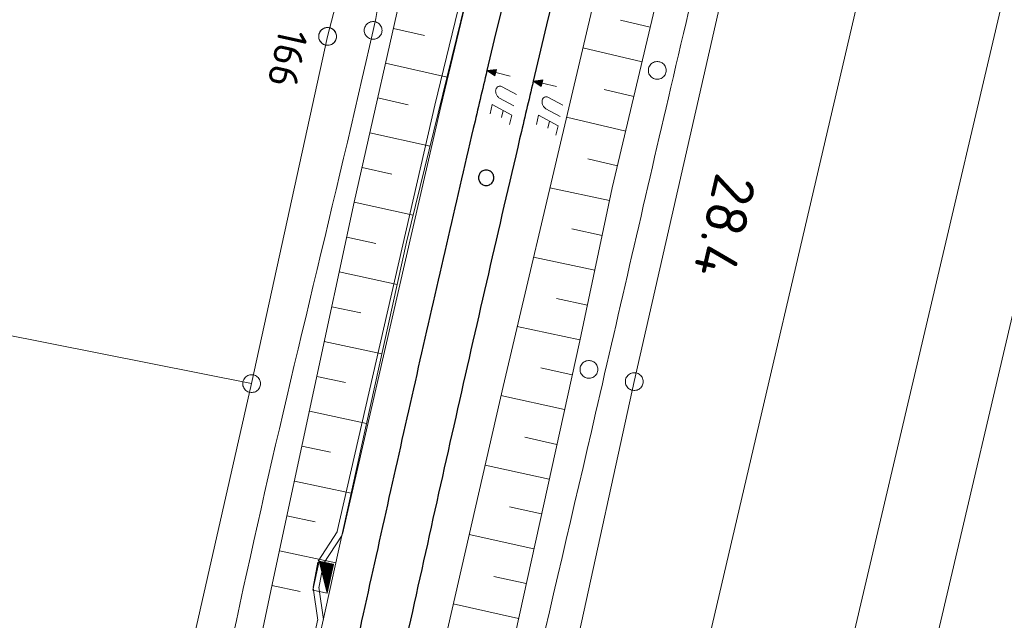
# Model space of a CAD drawing. Header units: metres. Extents: x 3425540 to 3446143, y 5432760 to 5444637.
# Tile 405 of 656: x 3436515 to 3436597, y 5442740 to 5442791. Entities that reach past the tile are written whole.
import ezdxf
from ezdxf.enums import TextEntityAlignment as Align

# ---------------------------------------------------------------- set-up
doc = ezdxf.new("R2010")
doc.units = ezdxf.units.M
for name, color, linetype, lineweight in [('B_Bestand', 9, 'Continuous', 18), ('B_Böschung', 9, 'Continuous', 18), ('B_Flurgrenzen', 9, 'Continuous', 18), ('B_Gleisachse', 9, 'Continuous', 25), ('B_Kilometrierung', 9, 'Continuous', 25), ('Bestand Kabeltröge', 9, 'Continuous', 18)]:
    doc.layers.add(name, color=color, linetype=linetype, lineweight=lineweight)
doc.styles.get("Standard").update_dxf_attribs({"font": 'isocpeur.ttf'})

msp = doc.modelspace()

# ---------------------------------------------------------------- hatches: boundary and pattern name
at = {"layer": 'B_Bestand'}
h = msp.add_hatch(color=256, dxfattribs=at)
h.paths.add_polyline_path([(3436540.426, 5442742.304), (3436540.955, 5442744.694), (3436539.76, 5442744.958)])
h.paths.add_polyline_path([(3436540.426, 5442742.325), (3436539.767, 5442744.952), (3436540.95, 5442744.69)], flags=16)
h = msp.add_hatch(color=256, dxfattribs=at)
h.paths.add_polyline_path([(3436540.426, 5442742.346), (3436540.944, 5442744.686), (3436539.774, 5442744.945)])
h.paths.add_polyline_path([(3436540.426, 5442742.367), (3436539.78, 5442744.939), (3436540.938, 5442744.682)], flags=16)
h = msp.add_hatch(color=256, dxfattribs=at)
h.paths.add_polyline_path([(3436540.425, 5442742.389), (3436540.932, 5442744.679), (3436539.787, 5442744.932)])
h.paths.add_polyline_path([(3436540.424, 5442742.495), (3436539.82, 5442744.9), (3436540.903, 5442744.66)], flags=16)
h.paths.add_polyline_path([(3436540.424, 5442742.474), (3436539.814, 5442744.906), (3436540.909, 5442744.664)], flags=16)
h.paths.add_polyline_path([(3436540.424, 5442742.452), (3436539.807, 5442744.913), (3436540.915, 5442744.668)], flags=16)
h.paths.add_polyline_path([(3436540.425, 5442742.431), (3436539.8, 5442744.919), (3436540.921, 5442744.671)], flags=16)
h.paths.add_polyline_path([(3436540.425, 5442742.41), (3436539.794, 5442744.926), (3436540.926, 5442744.675)], flags=16)
h = msp.add_hatch(color=256, dxfattribs=at)
h.paths.add_polyline_path([(3436540.423, 5442742.516), (3436540.897, 5442744.656), (3436539.827, 5442744.893)])
h.paths.add_polyline_path([(3436540.423, 5442742.537), (3436539.834, 5442744.887), (3436540.891, 5442744.653)], flags=16)
h = msp.add_hatch(color=256, dxfattribs=at)
h.paths.add_polyline_path([(3436540.423, 5442742.558), (3436540.886, 5442744.649), (3436539.84, 5442744.88)])
h.paths.add_polyline_path([(3436540.423, 5442742.58), (3436539.847, 5442744.874), (3436540.88, 5442744.645)], flags=16)
h = msp.add_hatch(color=256, dxfattribs=at)
h.paths.add_polyline_path([(3436540.421, 5442742.686), (3436540.851, 5442744.627), (3436539.88, 5442744.842)])
h.paths.add_polyline_path([(3436540.421, 5442742.707), (3436539.887, 5442744.835), (3436540.845, 5442744.623)], flags=16)
h = msp.add_hatch(color=256, dxfattribs=at)
h.paths.add_polyline_path([(3436540.42, 5442742.728), (3436540.839, 5442744.619), (3436539.894, 5442744.829)])
h.paths.add_polyline_path([(3436540.42, 5442742.75), (3436539.9, 5442744.822), (3436540.833, 5442744.616)], flags=16)
h = msp.add_hatch(color=256, dxfattribs=at)
h.paths.add_polyline_path([(3436540.42, 5442742.771), (3436540.827, 5442744.612), (3436539.907, 5442744.816)])
h.paths.add_polyline_path([(3436540.418, 5442742.877), (3436539.94, 5442744.783), (3436540.798, 5442744.593)], flags=16)
h.paths.add_polyline_path([(3436540.419, 5442742.856), (3436539.933, 5442744.79), (3436540.804, 5442744.597)], flags=16)
h.paths.add_polyline_path([(3436540.419, 5442742.835), (3436539.927, 5442744.796), (3436540.81, 5442744.601)], flags=16)
h.paths.add_polyline_path([(3436540.419, 5442742.813), (3436539.92, 5442744.803), (3436540.816, 5442744.604)], flags=16)
h.paths.add_polyline_path([(3436540.42, 5442742.792), (3436539.913, 5442744.809), (3436540.822, 5442744.608)], flags=16)
h = msp.add_hatch(color=256, dxfattribs=at)
h.paths.add_polyline_path([(3436540.418, 5442742.898), (3436540.792, 5442744.59), (3436539.947, 5442744.777)])
h.paths.add_polyline_path([(3436540.418, 5442742.919), (3436539.954, 5442744.77), (3436540.787, 5442744.586)], flags=16)
h = msp.add_hatch(color=256, dxfattribs=at)
h.paths.add_polyline_path([(3436540.418, 5442742.941), (3436540.781, 5442744.582), (3436539.96, 5442744.764)])
h.paths.add_polyline_path([(3436540.417, 5442742.962), (3436539.967, 5442744.757), (3436540.775, 5442744.579)], flags=16)
h = msp.add_hatch(color=256, dxfattribs=at)
h.paths.add_polyline_path([(3436540.416, 5442743.068), (3436540.746, 5442744.56), (3436540, 5442744.725)])
h.paths.add_polyline_path([(3436540.415, 5442743.089), (3436540.007, 5442744.719), (3436540.74, 5442744.556)], flags=16)
h = msp.add_hatch(color=256, dxfattribs=at)
h.paths.add_polyline_path([(3436540.415, 5442743.111), (3436540.734, 5442744.553), (3436540.013, 5442744.712)])
h.paths.add_polyline_path([(3436540.415, 5442743.132), (3436540.02, 5442744.706), (3436540.728, 5442744.549)], flags=16)
h = msp.add_hatch(color=256, dxfattribs=at)
h.paths.add_polyline_path([(3436540.415, 5442743.153), (3436540.723, 5442744.545), (3436540.027, 5442744.699)])
h.paths.add_polyline_path([(3436540.413, 5442743.26), (3436540.06, 5442744.667), (3436540.694, 5442744.527)], flags=16)
h.paths.add_polyline_path([(3436540.413, 5442743.238), (3436540.053, 5442744.673), (3436540.699, 5442744.53)], flags=16)
h.paths.add_polyline_path([(3436540.414, 5442743.217), (3436540.047, 5442744.68), (3436540.705, 5442744.534)], flags=16)
h.paths.add_polyline_path([(3436540.414, 5442743.196), (3436540.04, 5442744.686), (3436540.711, 5442744.538)], flags=16)
h.paths.add_polyline_path([(3436540.414, 5442743.174), (3436540.033, 5442744.693), (3436540.717, 5442744.541)], flags=16)
h = msp.add_hatch(color=256, dxfattribs=at)
h.paths.add_polyline_path([(3436540.413, 5442743.281), (3436540.688, 5442744.523), (3436540.067, 5442744.66)])
h.paths.add_polyline_path([(3436540.412, 5442743.302), (3436540.073, 5442744.654), (3436540.682, 5442744.519)], flags=16)
h = msp.add_hatch(color=256, dxfattribs=at)
h.paths.add_polyline_path([(3436540.412, 5442743.323), (3436540.676, 5442744.515), (3436540.08, 5442744.647)])
h.paths.add_polyline_path([(3436540.412, 5442743.344), (3436540.086, 5442744.641), (3436540.67, 5442744.512)], flags=16)
h = msp.add_hatch(color=256, dxfattribs=at)
h.paths.add_polyline_path([(3436540.41, 5442743.451), (3436540.641, 5442744.493), (3436540.12, 5442744.609)])
h.paths.add_polyline_path([(3436540.41, 5442743.472), (3436540.127, 5442744.602), (3436540.635, 5442744.489)], flags=16)
h = msp.add_hatch(color=256, dxfattribs=at)
h.paths.add_polyline_path([(3436540.41, 5442743.493), (3436540.629, 5442744.486), (3436540.133, 5442744.596)])
h.paths.add_polyline_path([(3436540.409, 5442743.514), (3436540.14, 5442744.589), (3436540.624, 5442744.482)], flags=16)
h = msp.add_hatch(color=256, dxfattribs=at)
h.paths.add_polyline_path([(3436540.409, 5442743.536), (3436540.618, 5442744.478), (3436540.146, 5442744.583)])
h.paths.add_polyline_path([(3436540.408, 5442743.642), (3436540.18, 5442744.55), (3436540.589, 5442744.46)], flags=16)
h.paths.add_polyline_path([(3436540.408, 5442743.621), (3436540.173, 5442744.557), (3436540.595, 5442744.463)], flags=16)
h.paths.add_polyline_path([(3436540.408, 5442743.599), (3436540.166, 5442744.563), (3436540.6, 5442744.467)], flags=16)
h.paths.add_polyline_path([(3436540.409, 5442743.578), (3436540.16, 5442744.57), (3436540.606, 5442744.471)], flags=16)
h.paths.add_polyline_path([(3436540.409, 5442743.557), (3436540.153, 5442744.576), (3436540.612, 5442744.475)], flags=16)
h = msp.add_hatch(color=256, dxfattribs=at)
h.paths.add_polyline_path([(3436540.407, 5442743.663), (3436540.583, 5442744.456), (3436540.186, 5442744.544)])
h.paths.add_polyline_path([(3436540.407, 5442743.684), (3436540.193, 5442744.537), (3436540.577, 5442744.452)], flags=16)
h = msp.add_hatch(color=256, dxfattribs=at)
h.paths.add_polyline_path([(3436540.407, 5442743.706), (3436540.571, 5442744.449), (3436540.2, 5442744.531)])
h.paths.add_polyline_path([(3436540.407, 5442743.727), (3436540.206, 5442744.524), (3436540.565, 5442744.445)], flags=16)
h = msp.add_hatch(color=256, dxfattribs=at)
h.paths.add_polyline_path([(3436540.405, 5442743.833), (3436540.536, 5442744.426), (3436540.24, 5442744.492)])
h.paths.add_polyline_path([(3436540.405, 5442743.854), (3436540.246, 5442744.486), (3436540.531, 5442744.423)], flags=16)
h = msp.add_hatch(color=256, dxfattribs=at)
h.paths.add_polyline_path([(3436540.404, 5442743.875), (3436540.525, 5442744.419), (3436540.253, 5442744.479)])
h.paths.add_polyline_path([(3436540.404, 5442743.897), (3436540.259, 5442744.473), (3436540.519, 5442744.415)], flags=16)
h = msp.add_hatch(color=256, dxfattribs=at)
h.paths.add_polyline_path([(3436540.404, 5442743.918), (3436540.513, 5442744.412), (3436540.266, 5442744.466)])
h.paths.add_polyline_path([(3436540.402, 5442744.024), (3436540.3, 5442744.434), (3436540.484, 5442744.393)], flags=16)
h.paths.add_polyline_path([(3436540.403, 5442744.003), (3436540.293, 5442744.44), (3436540.49, 5442744.397)], flags=16)
h.paths.add_polyline_path([(3436540.403, 5442743.982), (3436540.286, 5442744.447), (3436540.496, 5442744.4)], flags=16)
h.paths.add_polyline_path([(3436540.403, 5442743.96), (3436540.28, 5442744.453), (3436540.501, 5442744.404)], flags=16)
h.paths.add_polyline_path([(3436540.403, 5442743.939), (3436540.273, 5442744.46), (3436540.507, 5442744.408)], flags=16)
h = msp.add_hatch(color=256, dxfattribs=at)
h.paths.add_polyline_path([(3436540.402, 5442744.045), (3436540.478, 5442744.389), (3436540.306, 5442744.427)])
h.paths.add_polyline_path([(3436540.402, 5442744.067), (3436540.313, 5442744.421), (3436540.472, 5442744.386)], flags=16)
h = msp.add_hatch(color=256, dxfattribs=at)
h.paths.add_polyline_path([(3436540.401, 5442744.088), (3436540.467, 5442744.382), (3436540.319, 5442744.414)])
h.paths.add_polyline_path([(3436540.401, 5442744.109), (3436540.326, 5442744.408), (3436540.461, 5442744.378)], flags=16)
h = msp.add_hatch(color=256, dxfattribs=at)
h.paths.add_polyline_path([(3436540.4, 5442744.194), (3436540.437, 5442744.363), (3436540.353, 5442744.382)])
h.paths.add_polyline_path([(3436540.4, 5442744.215), (3436540.36, 5442744.376), (3436540.432, 5442744.36)], flags=16)
h = msp.add_hatch(color=256, dxfattribs=at)
h.paths.add_polyline_path([(3436540.399, 5442744.236), (3436540.426, 5442744.356), (3436540.366, 5442744.369)])
h.paths.add_polyline_path([(3436540.399, 5442744.258), (3436540.373, 5442744.363), (3436540.42, 5442744.352)], flags=16)
h = msp.add_hatch(color=256, dxfattribs=at)
h.paths.add_polyline_path([(3436540.399, 5442744.279), (3436540.414, 5442744.348), (3436540.379, 5442744.356)])
h.paths.add_polyline_path([(3436540.398, 5442744.3), (3436540.386, 5442744.35), (3436540.408, 5442744.345)], flags=16)

# ---------------------------------------------------------------- linework, layer by layer
for p, q in [((3436555.105, 5442782.31), (3436555.242, 5442782.89)), ((3436559.004, 5442781.418), (3436559.141, 5442781.996)), ((3436539.747, 5442744.971), (3436539.207, 5442742.531)), ((3436540.967, 5442744.701), (3436539.747, 5442744.971)), ((3436540.427, 5442742.261), (3436540.967, 5442744.701)), ((3436539.207, 5442742.531), (3436540.427, 5442742.261))]:
    msp.add_line(p, q, dxfattribs=at)
for points in [[(3436555.822, 5442785.803), (3436554.62, 5442786.087), (3436554.685, 5442786.363), (3436553.877, 5442786.263), (3436554.555, 5442785.812), (3436554.62, 5442786.087)], [(3436554.531, 5442785.882), (3436554.633, 5442786.311), (3436553.969, 5442786.242), (3436554.531, 5442785.882)], [(3436554.507, 5442785.952), (3436554.58, 5442786.259), (3436554.061, 5442786.22), (3436554.507, 5442785.952)], [(3436554.483, 5442786.023), (3436554.527, 5442786.207), (3436554.153, 5442786.198), (3436554.483, 5442786.023)], [(3436554.458, 5442786.085), (3436554.476, 5442786.162), (3436554.245, 5442786.176), (3436554.458, 5442786.085)], [(3436559.723, 5442784.916), (3436558.521, 5442785.2), (3436558.586, 5442785.476), (3436557.778, 5442785.377), (3436558.456, 5442784.925), (3436558.521, 5442785.2)], [(3436558.432, 5442784.995), (3436558.534, 5442785.424), (3436557.87, 5442785.355), (3436558.432, 5442784.995)], [(3436558.408, 5442785.065), (3436558.481, 5442785.372), (3436557.962, 5442785.333), (3436558.408, 5442785.065)], [(3436556.15, 5442783.279), (3436554.935, 5442783.931), (3436554.886, 5442783.972), (3436554.838, 5442784.012), (3436554.768, 5442784.087), (3436554.737, 5442784.138), (3436554.673, 5442784.241), (3436554.645, 5442784.306), (3436554.631, 5442784.367), (3436554.612, 5442784.474), (3436554.611, 5442784.532), (3436554.624, 5442784.646), (3436554.66, 5442784.739), (3436554.708, 5442784.815), (3436554.748, 5442784.864), (3436554.834, 5442784.916), (3436554.899, 5442784.945), (3436554.988, 5442784.953), (3436555.043, 5442784.94), (3436555.164, 5442784.896), (3436556.379, 5442784.244)], [(3436558.385, 5442785.136), (3436558.428, 5442785.32), (3436558.054, 5442785.311), (3436558.385, 5442785.136)], [(3436558.359, 5442785.198), (3436558.377, 5442785.275), (3436558.146, 5442785.289), (3436558.359, 5442785.198)], [(3436560.049, 5442782.392), (3436558.837, 5442783.043), (3436558.788, 5442783.083), (3436558.74, 5442783.124), (3436558.67, 5442783.199), (3436558.639, 5442783.25), (3436558.575, 5442783.352), (3436558.547, 5442783.417), (3436558.533, 5442783.478), (3436558.514, 5442783.585), (3436558.514, 5442783.643), (3436558.526, 5442783.756), (3436558.563, 5442783.849), (3436558.61, 5442783.925), (3436558.65, 5442783.974), (3436558.735, 5442784.027), (3436558.8, 5442784.055), (3436558.889, 5442784.063), (3436558.944, 5442784.05), (3436559.065, 5442784.007), (3436560.278, 5442783.356)], [(3436554.142, 5442782.611), (3436554.328, 5442783.398), (3436555.965, 5442782.5), (3436555.782, 5442781.727)], [(3436558.043, 5442781.719), (3436558.229, 5442782.503), (3436559.863, 5442781.607), (3436559.681, 5442780.836)]]:
    msp.add_lwpolyline(points, dxfattribs=at)
for points in [[(3436540.426, 5442742.304), (3436540.955, 5442744.694), (3436539.76, 5442744.958)], [(3436540.426, 5442742.325), (3436539.767, 5442744.952), (3436540.95, 5442744.69)], [(3436540.426, 5442742.346), (3436540.944, 5442744.686), (3436539.774, 5442744.945)], [(3436540.426, 5442742.367), (3436539.78, 5442744.939), (3436540.938, 5442744.682)], [(3436540.425, 5442742.389), (3436540.932, 5442744.679), (3436539.787, 5442744.932)], [(3436540.425, 5442742.41), (3436539.794, 5442744.926), (3436540.926, 5442744.675)], [(3436540.425, 5442742.431), (3436539.8, 5442744.919), (3436540.921, 5442744.671)], [(3436540.424, 5442742.452), (3436539.807, 5442744.913), (3436540.915, 5442744.668)], [(3436540.424, 5442742.474), (3436539.814, 5442744.906), (3436540.909, 5442744.664)], [(3436540.424, 5442742.495), (3436539.82, 5442744.9), (3436540.903, 5442744.66)], [(3436540.423, 5442742.516), (3436540.897, 5442744.656), (3436539.827, 5442744.893)], [(3436540.423, 5442742.537), (3436539.834, 5442744.887), (3436540.891, 5442744.653)], [(3436540.423, 5442742.558), (3436540.886, 5442744.649), (3436539.84, 5442744.88)], [(3436540.423, 5442742.58), (3436539.847, 5442744.874), (3436540.88, 5442744.645)], [(3436540.421, 5442742.686), (3436540.851, 5442744.627), (3436539.88, 5442744.842)], [(3436540.421, 5442742.707), (3436539.887, 5442744.835), (3436540.845, 5442744.623)], [(3436540.42, 5442742.728), (3436540.839, 5442744.619), (3436539.894, 5442744.829)], [(3436540.42, 5442742.75), (3436539.9, 5442744.822), (3436540.833, 5442744.616)], [(3436540.42, 5442742.771), (3436540.827, 5442744.612), (3436539.907, 5442744.816)], [(3436540.42, 5442742.792), (3436539.913, 5442744.809), (3436540.822, 5442744.608)], [(3436540.419, 5442742.813), (3436539.92, 5442744.803), (3436540.816, 5442744.604)], [(3436540.419, 5442742.835), (3436539.927, 5442744.796), (3436540.81, 5442744.601)], [(3436540.419, 5442742.856), (3436539.933, 5442744.79), (3436540.804, 5442744.597)], [(3436540.418, 5442742.877), (3436539.94, 5442744.783), (3436540.798, 5442744.593)], [(3436540.418, 5442742.898), (3436540.792, 5442744.59), (3436539.947, 5442744.777)], [(3436540.418, 5442742.919), (3436539.954, 5442744.77), (3436540.787, 5442744.586)], [(3436540.418, 5442742.941), (3436540.781, 5442744.582), (3436539.96, 5442744.764)], [(3436540.417, 5442742.962), (3436539.967, 5442744.757), (3436540.775, 5442744.579)], [(3436540.416, 5442743.068), (3436540.746, 5442744.56), (3436540, 5442744.725)], [(3436540.415, 5442743.089), (3436540.007, 5442744.719), (3436540.74, 5442744.556)], [(3436540.415, 5442743.111), (3436540.734, 5442744.553), (3436540.013, 5442744.712)], [(3436540.415, 5442743.132), (3436540.02, 5442744.706), (3436540.728, 5442744.549)], [(3436540.415, 5442743.153), (3436540.723, 5442744.545), (3436540.027, 5442744.699)], [(3436540.414, 5442743.174), (3436540.033, 5442744.693), (3436540.717, 5442744.541)], [(3436540.414, 5442743.196), (3436540.04, 5442744.686), (3436540.711, 5442744.538)], [(3436540.414, 5442743.217), (3436540.047, 5442744.68), (3436540.705, 5442744.534)], [(3436540.413, 5442743.238), (3436540.053, 5442744.673), (3436540.699, 5442744.53)], [(3436540.413, 5442743.26), (3436540.06, 5442744.667), (3436540.694, 5442744.527)], [(3436540.413, 5442743.281), (3436540.688, 5442744.523), (3436540.067, 5442744.66)], [(3436540.412, 5442743.302), (3436540.073, 5442744.654), (3436540.682, 5442744.519)], [(3436540.412, 5442743.323), (3436540.676, 5442744.515), (3436540.08, 5442744.647)], [(3436540.412, 5442743.344), (3436540.086, 5442744.641), (3436540.67, 5442744.512)], [(3436540.41, 5442743.451), (3436540.641, 5442744.493), (3436540.12, 5442744.609)], [(3436540.41, 5442743.472), (3436540.127, 5442744.602), (3436540.635, 5442744.489)], [(3436540.41, 5442743.493), (3436540.629, 5442744.486), (3436540.133, 5442744.596)], [(3436540.409, 5442743.514), (3436540.14, 5442744.589), (3436540.624, 5442744.482)], [(3436540.409, 5442743.536), (3436540.618, 5442744.478), (3436540.146, 5442744.583)], [(3436540.409, 5442743.557), (3436540.153, 5442744.576), (3436540.612, 5442744.475)], [(3436540.409, 5442743.578), (3436540.16, 5442744.57), (3436540.606, 5442744.471)], [(3436540.408, 5442743.599), (3436540.166, 5442744.563), (3436540.6, 5442744.467)], [(3436540.408, 5442743.621), (3436540.173, 5442744.557), (3436540.595, 5442744.463)], [(3436540.408, 5442743.642), (3436540.18, 5442744.55), (3436540.589, 5442744.46)], [(3436540.407, 5442743.663), (3436540.583, 5442744.456), (3436540.186, 5442744.544)], [(3436540.407, 5442743.684), (3436540.193, 5442744.537), (3436540.577, 5442744.452)], [(3436540.407, 5442743.706), (3436540.571, 5442744.449), (3436540.2, 5442744.531)], [(3436540.407, 5442743.727), (3436540.206, 5442744.524), (3436540.565, 5442744.445)], [(3436540.405, 5442743.833), (3436540.536, 5442744.426), (3436540.24, 5442744.492)], [(3436540.405, 5442743.854), (3436540.246, 5442744.486), (3436540.531, 5442744.423)], [(3436540.404, 5442743.875), (3436540.525, 5442744.419), (3436540.253, 5442744.479)], [(3436540.404, 5442743.897), (3436540.259, 5442744.473), (3436540.519, 5442744.415)], [(3436540.404, 5442743.918), (3436540.513, 5442744.412), (3436540.266, 5442744.466)], [(3436540.403, 5442743.939), (3436540.273, 5442744.46), (3436540.507, 5442744.408)], [(3436540.403, 5442743.96), (3436540.28, 5442744.453), (3436540.501, 5442744.404)], [(3436540.403, 5442743.982), (3436540.286, 5442744.447), (3436540.496, 5442744.4)], [(3436540.403, 5442744.003), (3436540.293, 5442744.44), (3436540.49, 5442744.397)], [(3436540.402, 5442744.024), (3436540.3, 5442744.434), (3436540.484, 5442744.393)], [(3436540.402, 5442744.045), (3436540.478, 5442744.389), (3436540.306, 5442744.427)], [(3436540.402, 5442744.067), (3436540.313, 5442744.421), (3436540.472, 5442744.386)], [(3436540.401, 5442744.088), (3436540.467, 5442744.382), (3436540.319, 5442744.414)], [(3436540.401, 5442744.109), (3436540.326, 5442744.408), (3436540.461, 5442744.378)], [(3436540.4, 5442744.194), (3436540.437, 5442744.363), (3436540.353, 5442744.382)], [(3436540.4, 5442744.215), (3436540.36, 5442744.376), (3436540.432, 5442744.36)], [(3436540.399, 5442744.236), (3436540.426, 5442744.356), (3436540.366, 5442744.369)], [(3436540.399, 5442744.258), (3436540.373, 5442744.363), (3436540.42, 5442744.352)], [(3436540.399, 5442744.279), (3436540.414, 5442744.348), (3436540.379, 5442744.356)], [(3436540.398, 5442744.3), (3436540.386, 5442744.35), (3436540.408, 5442744.345)]]:
    msp.add_lwpolyline(points, close=True, dxfattribs=at)
for points, knots in [([(3436561.699, 5442898.68), (3436561.228, 5442896.276), (3436560.756, 5442893.872), (3436560.285, 5442891.467), (3436559.87, 5442889.349), (3436559.632, 5442887.202), (3436559.393, 5442885.053), (3436559.134, 5442882.733), (3436558.915, 5442880.412), (3436558.836, 5442878.082), (3436558.756, 5442875.722), (3436558.799, 5442873.359), (3436558.724, 5442870.998), (3436558.587, 5442866.697), (3436558.414, 5442862.398), (3436558.222, 5442858.098), (3436558.11, 5442855.603), (3436557.95, 5442853.112), (3436557.72, 5442850.622), (3436557.398, 5442847.151), (3436556.875, 5442843.698), (3436556.103, 5442840.3), (3436555.644, 5442838.279), (3436555.169, 5442836.263), (3436554.71, 5442834.243), (3436553.814, 5442830.301), (3436552.93, 5442826.357), (3436552.032, 5442822.415), (3436550.149, 5442814.149), (3436547.741, 5442806.009), (3436545.848, 5442797.745), (3436545.234, 5442795.065), (3436544.9, 5442792.325), (3436544.296, 5442789.642), (3436541.063, 5442775.297), (3436537.439, 5442761.038), (3436534.255, 5442746.681), (3436531.08, 5442732.368), (3436528.09, 5442718.013), (3436524.837, 5442703.717), (3436521.302, 5442688.184), (3436517.745, 5442672.656), (3436514.192, 5442657.127), (3436513.383, 5442653.591), (3436512.544, 5442650.062), (3436511.752, 5442646.522), (3436509.588, 5442636.851), (3436507.924, 5442627.076), (3436506.063, 5442617.343), (3436503.547, 5442604.182), (3436501.471, 5442590.934), (3436498.647, 5442577.834), (3436494.855, 5442560.246), (3436490.923, 5442542.69), (3436487.051, 5442525.12), (3436485.459, 5442517.896), (3436483.859, 5442510.673), (3436482.259, 5442503.45), (3436482.025, 5442502.393), (3436481.704, 5442501.361), (3436481.366, 5442500.326), (3436481.129, 5442499.603), (3436480.762, 5442498.948), (3436480.306, 5442498.317), (3436479.957, 5442497.836), (3436479.563, 5442497.417), (3436479.079, 5442497.09), (3436478.332, 5442496.585), (3436477.583, 5442496.11), (3436476.793, 5442495.695), (3436475.632, 5442495.086), (3436474.47, 5442494.477), (3436473.309, 5442493.867)], [0, 0, 0, 0, 0.017605, 0.017605, 0.017605, 0.033115, 0.033115, 0.033115, 0.049864, 0.049864, 0.049864, 0.066833, 0.066833, 0.066833, 0.097753, 0.097753, 0.097753, 0.115699, 0.115699, 0.115699, 0.140723, 0.140723, 0.140723, 0.155609, 0.155609, 0.155609, 0.184655, 0.184655, 0.184655, 0.24557, 0.24557, 0.24557, 0.26533, 0.26533, 0.26533, 0.370999, 0.370999, 0.370999, 0.476345, 0.476345, 0.476345, 0.590808, 0.590808, 0.590808, 0.616872, 0.616872, 0.616872, 0.688074, 0.688074, 0.688074, 0.784355, 0.784355, 0.784355, 0.913628, 0.913628, 0.913628, 0.966784, 0.966784, 0.966784, 0.974566, 0.974566, 0.974566, 0.980006, 0.980006, 0.980006, 0.984163, 0.984163, 0.984163, 0.990577, 0.990577, 0.990577, 1, 1, 1, 1]), ([(3436603.105, 5442891.213), (3436602.34, 5442891.186), (3436601.575, 5442891.159), (3436600.81, 5442891.131), (3436600.203, 5442891.11), (3436599.665, 5442890.758), (3436599.111, 5442890.477), (3436598.493, 5442890.164), (3436597.913, 5442889.856), (3436597.412, 5442889.366), (3436596.776, 5442888.744), (3436596.334, 5442888.035), (3436595.909, 5442887.275), (3436595.503, 5442886.55), (3436595.063, 5442885.848), (3436594.864, 5442885.052), (3436594.441, 5442883.358), (3436594.105, 5442881.648), (3436593.688, 5442879.954), (3436592.521, 5442875.211), (3436591.399, 5442870.456), (3436590.166, 5442865.728), (3436588.964, 5442861.12), (3436587.642, 5442856.544), (3436586.441, 5442851.936), (3436584.445, 5442844.281), (3436582.5, 5442836.613), (3436580.505, 5442828.958), (3436579.107, 5442823.594), (3436577.647, 5442818.245), (3436576.257, 5442812.878), (3436573.768, 5442803.268), (3436571.394, 5442793.629), (3436569.15, 5442783.959), (3436567.097, 5442775.11), (3436565.067, 5442766.256), (3436563.02, 5442757.405), (3436559.273, 5442741.205), (3436555.464, 5442725.019), (3436551.727, 5442708.816), (3436549.599, 5442699.59), (3436548.325, 5442690.182), (3436546.246, 5442680.945), (3436543.281, 5442667.772), (3436540.262, 5442654.611), (3436537.301, 5442641.437), (3436533.558, 5442624.788), (3436529.812, 5442608.139), (3436526.074, 5442591.489), (3436523.44, 5442579.756), (3436520.812, 5442568.021), (3436518.182, 5442556.286), (3436516.688, 5442549.622), (3436515.252, 5442542.945), (3436513.74, 5442536.284), (3436512.436, 5442530.542), (3436510.596, 5442524.935), (3436509.166, 5442519.223), (3436508.579, 5442516.878), (3436507.991, 5442514.532), (3436507.404, 5442512.186)], [0, 0, 0, 0, 0.005825, 0.005825, 0.005825, 0.010443, 0.010443, 0.010443, 0.015593, 0.015593, 0.015593, 0.022125, 0.022125, 0.022125, 0.028356, 0.028356, 0.028356, 0.041627, 0.041627, 0.041627, 0.078803, 0.078803, 0.078803, 0.115042, 0.115042, 0.115042, 0.175242, 0.175242, 0.175242, 0.21743, 0.21743, 0.21743, 0.29297, 0.29297, 0.29297, 0.3621, 0.3621, 0.3621, 0.488637, 0.488637, 0.488637, 0.56069, 0.56069, 0.56069, 0.663444, 0.663444, 0.663444, 0.793305, 0.793305, 0.793305, 0.884819, 0.884819, 0.884819, 0.936793, 0.936793, 0.936793, 0.981599, 0.981599, 0.981599, 1, 1, 1, 1])]:
    msp.add_open_spline(points, degree=3, knots=knots, dxfattribs=at)
for points in [[(3436540.427, 5442742.261), (3436540.967, 5442744.701), (3436539.747, 5442744.971)], [(3436540.427, 5442742.282), (3436540.961, 5442744.697), (3436539.754, 5442744.965)], [(3436540.422, 5442742.601), (3436540.874, 5442744.642), (3436539.854, 5442744.867)], [(3436540.422, 5442742.622), (3436540.868, 5442744.638), (3436539.86, 5442744.861)], [(3436540.422, 5442742.643), (3436540.862, 5442744.634), (3436539.867, 5442744.854)], [(3436540.421, 5442742.665), (3436540.856, 5442744.63), (3436539.874, 5442744.848)], [(3436540.417, 5442742.983), (3436540.769, 5442744.575), (3436539.973, 5442744.751)], [(3436540.417, 5442743.004), (3436540.763, 5442744.571), (3436539.98, 5442744.744)], [(3436540.416, 5442743.026), (3436540.758, 5442744.567), (3436539.987, 5442744.738)], [(3436540.416, 5442743.047), (3436540.752, 5442744.564), (3436539.993, 5442744.732)], [(3436540.412, 5442743.365), (3436540.664, 5442744.508), (3436540.093, 5442744.634)], [(3436540.411, 5442743.387), (3436540.659, 5442744.504), (3436540.1, 5442744.628)], [(3436540.411, 5442743.408), (3436540.653, 5442744.501), (3436540.107, 5442744.621)], [(3436540.411, 5442743.429), (3436540.647, 5442744.497), (3436540.113, 5442744.615)], [(3436540.406, 5442743.748), (3436540.56, 5442744.441), (3436540.213, 5442744.518)], [(3436540.406, 5442743.769), (3436540.554, 5442744.437), (3436540.22, 5442744.511)], [(3436540.406, 5442743.79), (3436540.548, 5442744.434), (3436540.226, 5442744.505)], [(3436540.405, 5442743.812), (3436540.542, 5442744.43), (3436540.233, 5442744.499)], [(3436540.401, 5442744.13), (3436540.455, 5442744.374), (3436540.333, 5442744.401)], [(3436540.401, 5442744.151), (3436540.449, 5442744.371), (3436540.339, 5442744.395)], [(3436540.4, 5442744.173), (3436540.443, 5442744.367), (3436540.346, 5442744.388)], [(3436540.398, 5442744.321), (3436540.402, 5442744.341), (3436540.393, 5442744.343)]]:
    msp.add_solid(points, dxfattribs=at)
at = {"layer": 'B_Böschung'}
for p, q in [((3436567.631, 5442789.922), (3436565.135, 5442790.512)), ((3436546.005, 5442789.806), (3436548.62, 5442789.215)), ((3436566.941, 5442787.003), (3436561.951, 5442788.182)), ((3436545.345, 5442786.879), (3436550.521, 5442785.712)), ((3436566.253, 5442784.083), (3436563.757, 5442784.672)), ((3436544.685, 5442783.953), (3436547.245, 5442783.375)), ((3436565.563, 5442781.163), (3436560.575, 5442782.341)), ((3436544.025, 5442781.026), (3436549.091, 5442779.884)), ((3436564.873, 5442778.244), (3436562.38, 5442778.833)), ((3436543.365, 5442778.1), (3436545.87, 5442777.535)), ((3436564.207, 5442775.319), (3436559.176, 5442776.402)), ((3436542.705, 5442775.173), (3436547.673, 5442774.101)), ((3436563.583, 5442772.385), (3436561.034, 5442772.928)), ((3436542.076, 5442772.24), (3436544.525, 5442771.714)), ((3436562.958, 5442769.45), (3436557.797, 5442770.549)), ((3436541.446, 5442769.307), (3436546.326, 5442768.259)), ((3436540.816, 5442766.374), (3436543.248, 5442765.852)), ((3436562.333, 5442766.516), (3436559.721, 5442767.072)), ((3436561.708, 5442763.582), (3436556.42, 5442764.708)), ((3436540.186, 5442763.441), (3436545.032, 5442762.4)), ((3436539.556, 5442760.508), (3436541.97, 5442759.989)), ((3436561.063, 5442760.652), (3436558.402, 5442761.237)), ((3436560.417, 5442757.722), (3436555.058, 5442758.903)), ((3436538.926, 5442757.575), (3436543.738, 5442756.541)), ((3436559.772, 5442754.793), (3436557.08, 5442755.386)), ((3436538.296, 5442754.642), (3436540.693, 5442754.127)), ((3436559.126, 5442751.863), (3436553.72, 5442753.055)), ((3436537.666, 5442751.708), (3436542.444, 5442750.682)), ((3436558.48, 5442748.933), (3436555.765, 5442749.532)), ((3436537.036, 5442748.775), (3436539.416, 5442748.264)), ((3436557.834, 5442746.004), (3436552.381, 5442747.206)), ((3436536.406, 5442745.842), (3436541.149, 5442744.823)), ((3436557.189, 5442743.074), (3436554.45, 5442743.678)), ((3436535.778, 5442742.909), (3436538.142, 5442742.409)), ((3436556.543, 5442740.144), (3436551.043, 5442741.357))]:
    msp.add_line(p, q, dxfattribs=at)
for points in [[(3436591.043, 5442898.592), (3436587.928, 5442888.034), (3436585.578, 5442880.481), (3436582.658, 5442868.949), (3436579.997, 5442858.683), (3436566.293, 5442806.61), (3436555.234, 5442759.673), (3436547.716, 5442726.82), (3436536.652, 5442673.567), (3436532.627, 5442654.769), (3436534.56, 5442654.353), (3436533.813, 5442650.576), (3436531.822, 5442651.007), (3436526.972, 5442628.356), (3436517.809, 5442587.989), (3436505.883, 5442533.696), (3436501.043, 5442509.674)], [(3436596.451, 5442897.1), (3436594.382, 5442890.71), (3436592.2, 5442882.47), (3436589.318, 5442871.556), (3436579.056, 5442834.414), (3436572.559, 5442810.231), (3436569.166, 5442796.422), (3436564.433, 5442776.379), (3436561.691, 5442763.501), (3436554.588, 5442731.276), (3436547.855, 5442702.391), (3436542.751, 5442679.247), (3436538.476, 5442658.464), (3436532.81, 5442633.155), (3436525.242, 5442597.582), (3436517.442, 5442560.94), (3436509.732, 5442525.326), (3436506.809, 5442512.01), (3436502.162, 5442509.825)], [(3436559.442, 5442850.724), (3436559.079, 5442846.158), (3436558.116, 5442840.554), (3436556.67, 5442833.502), (3436553.599, 5442819.894), (3436547.282, 5442795.469), (3436542.709, 5442775.19), (3436535.909, 5442743.53), (3436531.097, 5442720.735), (3436527.423, 5442703.38), (3436523.567, 5442687.168), (3436518.815, 5442665.523), (3436515.202, 5442647.565), (3436508.462, 5442616.145), (3436499.673, 5442573.652), (3436489.024, 5442527.248), (3436480.862, 5442494.994)], [(3436566.791, 5442849.404), (3436563.418, 5442836.634), (3436555.895, 5442807.616), (3436547.109, 5442771.803), (3436540.251, 5442740.756), (3436537.299, 5442727.559), (3436530.133, 5442693.372), (3436522.187, 5442657.246), (3436519.852, 5442657.766), (3436519.023, 5442653.942), (3436521.35, 5442653.444), (3436519.779, 5442646.301), (3436516.321, 5442630.683), (3436515.811, 5442630.801)]]:
    msp.add_lwpolyline(points, dxfattribs=at)
at = {"layer": 'B_Flurgrenzen'}
for p, q in [((3436607.282, 5442887.105), (3436565.025, 5442706.173)), ((3436619.269, 5442885.923), (3436576.476, 5442703.471)), ((3436626.078, 5442885.303), (3436545.196, 5442539.293)), ((3436542.758, 5442798.03), (3436540.464, 5442789.137)), ((3436566.281, 5442760.077), (3436574.718, 5442797.183)), ((3436540.464, 5442789.137), (3436534.065, 5442759.907)), ((3436476.509, 5442771.36), (3436534.065, 5442759.907)), ((3436534.065, 5442759.907), (3436523.465, 5442713.208)), ((3436557.024, 5442717.893), (3436566.281, 5442760.077))]:
    msp.add_line(p, q, dxfattribs=at)
for points in [[(3436545.046, 5442789.642), (3436545.04, 5442789.736), (3436545.022, 5442789.825), (3436544.993, 5442789.92), (3436544.952, 5442790.002), (3436544.898, 5442790.079), (3436544.839, 5442790.156), (3436544.774, 5442790.221), (3436544.698, 5442790.274), (3436544.615, 5442790.321), (3436544.526, 5442790.351), (3436544.438, 5442790.374), (3436544.343, 5442790.386), (3436544.249, 5442790.386), (3436544.154, 5442790.374), (3436544.066, 5442790.351), (3436543.977, 5442790.321), (3436543.894, 5442790.274), (3436543.818, 5442790.221), (3436543.753, 5442790.156), (3436543.694, 5442790.079), (3436543.64, 5442790.002), (3436543.599, 5442789.92), (3436543.57, 5442789.825), (3436543.552, 5442789.736), (3436543.546, 5442789.642), (3436543.552, 5442789.548), (3436543.57, 5442789.459), (3436543.599, 5442789.364), (3436543.64, 5442789.282), (3436543.694, 5442789.205), (3436543.753, 5442789.128), (3436543.818, 5442789.063), (3436543.894, 5442789.01), (3436543.977, 5442788.963), (3436544.066, 5442788.933), (3436544.154, 5442788.91), (3436544.249, 5442788.898), (3436544.343, 5442788.898), (3436544.438, 5442788.91), (3436544.526, 5442788.933), (3436544.615, 5442788.963), (3436544.698, 5442789.01), (3436544.774, 5442789.063), (3436544.839, 5442789.128), (3436544.898, 5442789.205), (3436544.952, 5442789.282), (3436544.993, 5442789.364), (3436545.022, 5442789.459), (3436545.04, 5442789.548), (3436545.046, 5442789.642)], [(3436541.214, 5442789.137), (3436541.208, 5442789.231), (3436541.19, 5442789.32), (3436541.161, 5442789.415), (3436541.12, 5442789.497), (3436541.066, 5442789.574), (3436541.007, 5442789.651), (3436540.942, 5442789.716), (3436540.866, 5442789.769), (3436540.783, 5442789.816), (3436540.694, 5442789.846), (3436540.606, 5442789.869), (3436540.511, 5442789.881), (3436540.417, 5442789.881), (3436540.322, 5442789.869), (3436540.234, 5442789.846), (3436540.145, 5442789.816), (3436540.062, 5442789.769), (3436539.986, 5442789.716), (3436539.921, 5442789.651), (3436539.862, 5442789.574), (3436539.808, 5442789.497), (3436539.767, 5442789.415), (3436539.738, 5442789.32), (3436539.72, 5442789.231), (3436539.714, 5442789.137), (3436539.72, 5442789.043), (3436539.738, 5442788.954), (3436539.767, 5442788.859), (3436539.808, 5442788.777), (3436539.862, 5442788.7), (3436539.921, 5442788.623), (3436539.986, 5442788.558), (3436540.062, 5442788.505), (3436540.145, 5442788.458), (3436540.234, 5442788.428), (3436540.322, 5442788.405), (3436540.417, 5442788.393), (3436540.511, 5442788.393), (3436540.606, 5442788.405), (3436540.694, 5442788.428), (3436540.783, 5442788.458), (3436540.866, 5442788.505), (3436540.942, 5442788.558), (3436541.007, 5442788.623), (3436541.066, 5442788.7), (3436541.12, 5442788.777), (3436541.161, 5442788.859), (3436541.19, 5442788.954), (3436541.208, 5442789.043), (3436541.214, 5442789.137)], [(3436540.303, 5442788.404), (3436540.396, 5442788.39), (3436540.486, 5442788.388), (3436540.585, 5442788.396), (3436540.675, 5442788.419), (3436540.761, 5442788.454), (3436540.849, 5442788.495), (3436540.926, 5442788.545), (3436540.995, 5442788.608), (3436541.059, 5442788.679), (3436541.107, 5442788.759), (3436541.149, 5442788.84), (3436541.181, 5442788.93), (3436541.201, 5442789.022), (3436541.21, 5442789.117), (3436541.206, 5442789.209), (3436541.196, 5442789.302), (3436541.168, 5442789.393), (3436541.133, 5442789.479), (3436541.083, 5442789.556), (3436541.021, 5442789.631), (3436540.958, 5442789.699), (3436540.886, 5442789.757), (3436540.8, 5442789.807), (3436540.717, 5442789.843), (3436540.626, 5442789.869), (3436540.533, 5442789.884), (3436540.442, 5442789.886), (3436540.344, 5442789.877), (3436540.254, 5442789.855), (3436540.168, 5442789.819), (3436540.08, 5442789.778), (3436540.003, 5442789.729), (3436539.934, 5442789.665), (3436539.87, 5442789.595), (3436539.822, 5442789.515), (3436539.78, 5442789.433), (3436539.748, 5442789.344), (3436539.728, 5442789.251), (3436539.719, 5442789.156), (3436539.723, 5442789.065), (3436539.732, 5442788.972), (3436539.761, 5442788.881), (3436539.796, 5442788.795), (3436539.846, 5442788.717), (3436539.908, 5442788.643), (3436539.971, 5442788.574), (3436540.043, 5442788.516), (3436540.129, 5442788.467), (3436540.212, 5442788.431), (3436540.303, 5442788.404)], [(3436568.966, 5442786.275), (3436568.96, 5442786.369), (3436568.942, 5442786.458), (3436568.913, 5442786.553), (3436568.872, 5442786.635), (3436568.818, 5442786.712), (3436568.759, 5442786.789), (3436568.694, 5442786.854), (3436568.618, 5442786.907), (3436568.535, 5442786.954), (3436568.446, 5442786.984), (3436568.358, 5442787.007), (3436568.263, 5442787.019), (3436568.169, 5442787.019), (3436568.074, 5442787.007), (3436567.986, 5442786.984), (3436567.897, 5442786.954), (3436567.814, 5442786.907), (3436567.738, 5442786.854), (3436567.673, 5442786.789), (3436567.614, 5442786.712), (3436567.56, 5442786.635), (3436567.519, 5442786.553), (3436567.49, 5442786.458), (3436567.472, 5442786.369), (3436567.466, 5442786.275), (3436567.472, 5442786.181), (3436567.49, 5442786.092), (3436567.519, 5442785.997), (3436567.56, 5442785.915), (3436567.614, 5442785.838), (3436567.673, 5442785.761), (3436567.738, 5442785.696), (3436567.814, 5442785.643), (3436567.897, 5442785.596), (3436567.986, 5442785.566), (3436568.074, 5442785.543), (3436568.169, 5442785.531), (3436568.263, 5442785.531), (3436568.358, 5442785.543), (3436568.446, 5442785.566), (3436568.535, 5442785.596), (3436568.618, 5442785.643), (3436568.694, 5442785.696), (3436568.759, 5442785.761), (3436568.818, 5442785.838), (3436568.872, 5442785.915), (3436568.913, 5442785.997), (3436568.942, 5442786.092), (3436568.96, 5442786.181), (3436568.966, 5442786.275)], [(3436563.213, 5442761.102), (3436563.207, 5442761.196), (3436563.189, 5442761.285), (3436563.16, 5442761.38), (3436563.119, 5442761.462), (3436563.065, 5442761.539), (3436563.006, 5442761.616), (3436562.941, 5442761.681), (3436562.865, 5442761.734), (3436562.782, 5442761.781), (3436562.693, 5442761.811), (3436562.605, 5442761.834), (3436562.51, 5442761.846), (3436562.416, 5442761.846), (3436562.321, 5442761.834), (3436562.233, 5442761.811), (3436562.144, 5442761.781), (3436562.061, 5442761.734), (3436561.985, 5442761.681), (3436561.92, 5442761.616), (3436561.861, 5442761.539), (3436561.807, 5442761.462), (3436561.766, 5442761.38), (3436561.737, 5442761.285), (3436561.719, 5442761.196), (3436561.713, 5442761.102), (3436561.719, 5442761.008), (3436561.737, 5442760.919), (3436561.766, 5442760.824), (3436561.807, 5442760.742), (3436561.861, 5442760.665), (3436561.92, 5442760.588), (3436561.985, 5442760.523), (3436562.061, 5442760.47), (3436562.144, 5442760.423), (3436562.233, 5442760.393), (3436562.321, 5442760.37), (3436562.416, 5442760.358), (3436562.51, 5442760.358), (3436562.605, 5442760.37), (3436562.693, 5442760.393), (3436562.782, 5442760.423), (3436562.865, 5442760.47), (3436562.941, 5442760.523), (3436563.006, 5442760.588), (3436563.065, 5442760.665), (3436563.119, 5442760.742), (3436563.16, 5442760.824), (3436563.189, 5442760.919), (3436563.207, 5442761.008), (3436563.213, 5442761.102)], [(3436534.815, 5442759.907), (3436534.809, 5442760.001), (3436534.791, 5442760.09), (3436534.762, 5442760.185), (3436534.721, 5442760.267), (3436534.667, 5442760.344), (3436534.608, 5442760.421), (3436534.543, 5442760.486), (3436534.467, 5442760.539), (3436534.384, 5442760.586), (3436534.295, 5442760.616), (3436534.207, 5442760.639), (3436534.112, 5442760.651), (3436534.018, 5442760.651), (3436533.923, 5442760.639), (3436533.835, 5442760.616), (3436533.746, 5442760.586), (3436533.663, 5442760.539), (3436533.587, 5442760.486), (3436533.522, 5442760.421), (3436533.463, 5442760.344), (3436533.409, 5442760.267), (3436533.368, 5442760.185), (3436533.339, 5442760.09), (3436533.321, 5442760.001), (3436533.315, 5442759.907), (3436533.321, 5442759.813), (3436533.339, 5442759.724), (3436533.368, 5442759.629), (3436533.409, 5442759.547), (3436533.463, 5442759.47), (3436533.522, 5442759.393), (3436533.587, 5442759.328), (3436533.663, 5442759.275), (3436533.746, 5442759.228), (3436533.835, 5442759.198), (3436533.923, 5442759.175), (3436534.018, 5442759.163), (3436534.112, 5442759.163), (3436534.207, 5442759.175), (3436534.295, 5442759.198), (3436534.384, 5442759.228), (3436534.467, 5442759.275), (3436534.543, 5442759.328), (3436534.608, 5442759.393), (3436534.667, 5442759.47), (3436534.721, 5442759.547), (3436534.762, 5442759.629), (3436534.791, 5442759.724), (3436534.809, 5442759.813), (3436534.815, 5442759.907)], [(3436567.031, 5442760.077), (3436567.025, 5442760.171), (3436567.007, 5442760.26), (3436566.978, 5442760.355), (3436566.937, 5442760.437), (3436566.883, 5442760.514), (3436566.824, 5442760.591), (3436566.759, 5442760.656), (3436566.683, 5442760.709), (3436566.6, 5442760.756), (3436566.511, 5442760.786), (3436566.423, 5442760.809), (3436566.328, 5442760.821), (3436566.234, 5442760.821), (3436566.139, 5442760.809), (3436566.051, 5442760.786), (3436565.962, 5442760.756), (3436565.879, 5442760.709), (3436565.803, 5442760.656), (3436565.738, 5442760.591), (3436565.679, 5442760.514), (3436565.625, 5442760.437), (3436565.584, 5442760.355), (3436565.555, 5442760.26), (3436565.537, 5442760.171), (3436565.531, 5442760.077), (3436565.537, 5442759.983), (3436565.555, 5442759.894), (3436565.584, 5442759.799), (3436565.625, 5442759.717), (3436565.679, 5442759.64), (3436565.738, 5442759.563), (3436565.803, 5442759.498), (3436565.879, 5442759.445), (3436565.962, 5442759.398), (3436566.051, 5442759.368), (3436566.139, 5442759.345), (3436566.234, 5442759.333), (3436566.328, 5442759.333), (3436566.423, 5442759.345), (3436566.511, 5442759.368), (3436566.6, 5442759.398), (3436566.683, 5442759.445), (3436566.759, 5442759.498), (3436566.824, 5442759.563), (3436566.883, 5442759.64), (3436566.937, 5442759.717), (3436566.978, 5442759.799), (3436567.007, 5442759.894), (3436567.025, 5442759.983), (3436567.031, 5442760.077)]]:
    msp.add_lwpolyline(points, dxfattribs=at)
at = {"layer": 'B_Gleisachse'}
for centre, radius, start, end in [((3438662.718, 5442286.579), 2167.231, 157.61265, 166.669756), ((3438662.497, 5442286.641), 2163.002, 157.612908, 166.669011)]:
    msp.add_arc(centre, radius, start, end, dxfattribs=at)
for points, knots in [([(3436553.877, 5442786.264), (3436553.495, 5442784.642), (3436553.112, 5442783.02), (3436552.73, 5442781.397), (3436551.965, 5442778.151), (3436551.215, 5442774.902), (3436550.466, 5442771.652), (3436549.717, 5442768.402), (3436548.974, 5442765.151), (3436548.237, 5442761.898), (3436547.5, 5442758.646), (3436546.767, 5442755.392), (3436546.04, 5442752.137), (3436545.312, 5442748.882), (3436544.587, 5442745.627), (3436543.867, 5442742.37), (3436543.147, 5442739.114), (3436542.429, 5442735.857), (3436541.715, 5442732.599), (3436541.001, 5442729.341), (3436540.287, 5442726.084), (3436539.577, 5442722.825), (3436538.866, 5442719.567), (3436538.156, 5442716.308), (3436537.447, 5442713.049), (3436537.093, 5442711.421), (3436536.738, 5442709.792), (3436536.384, 5442708.163)], [0, 0, 0, 0, 0.062475, 0.062475, 0.062475, 0.187474, 0.187474, 0.187474, 0.312483, 0.312483, 0.312483, 0.43749, 0.43749, 0.43749, 0.562505, 0.562505, 0.562505, 0.687511, 0.687511, 0.687511, 0.812517, 0.812517, 0.812517, 0.937525, 0.937525, 0.937525, 1, 1, 1, 1]), ([(3436557.777, 5442785.378), (3436557.395, 5442783.756), (3436557.013, 5442782.134), (3436556.631, 5442780.511), (3436555.74, 5442776.728), (3436554.866, 5442772.941), (3436553.995, 5442769.153), (3436553.124, 5442765.365), (3436552.261, 5442761.575), (3436551.407, 5442757.783), (3436550.552, 5442753.991), (3436549.702, 5442750.199), (3436548.859, 5442746.404), (3436548.016, 5442742.61), (3436547.176, 5442738.815), (3436546.342, 5442735.018), (3436545.508, 5442731.222), (3436544.675, 5442727.426), (3436543.847, 5442723.628), (3436543.019, 5442719.831), (3436542.19, 5442716.033), (3436541.364, 5442712.235), (3436541.01, 5442710.607), (3436540.655, 5442708.978), (3436540.301, 5442707.349)], [0, 0, 0, 0, 0.06253, 0.06253, 0.06253, 0.208345, 0.208345, 0.208345, 0.354173, 0.354173, 0.354173, 0.499999, 0.499999, 0.499999, 0.645827, 0.645827, 0.645827, 0.791645, 0.791645, 0.791645, 0.937468, 0.937468, 0.937468, 1, 1, 1, 1])]:
    msp.add_open_spline(points, degree=3, knots=knots, dxfattribs=at)
at = {"layer": 'B_Kilometrierung'}
msp.add_lwpolyline([(3436554.463, 5442777.239), (3436554.458, 5442777.321), (3436554.443, 5442777.403), (3436554.417, 5442777.48), (3436554.381, 5442777.551), (3436554.34, 5442777.623), (3436554.289, 5442777.684), (3436554.228, 5442777.741), (3436554.161, 5442777.787), (3436554.089, 5442777.828), (3436554.013, 5442777.858), (3436553.936, 5442777.879), (3436553.854, 5442777.889), (3436553.772, 5442777.889), (3436553.69, 5442777.879), (3436553.613, 5442777.858), (3436553.537, 5442777.828), (3436553.465, 5442777.787), (3436553.398, 5442777.741), (3436553.337, 5442777.684), (3436553.286, 5442777.623), (3436553.245, 5442777.551), (3436553.209, 5442777.48), (3436553.183, 5442777.403), (3436553.168, 5442777.321), (3436553.163, 5442777.239), (3436553.168, 5442777.157), (3436553.183, 5442777.075), (3436553.209, 5442776.998), (3436553.245, 5442776.927), (3436553.286, 5442776.855), (3436553.337, 5442776.794), (3436553.398, 5442776.737), (3436553.465, 5442776.691), (3436553.537, 5442776.65), (3436553.613, 5442776.62), (3436553.69, 5442776.599), (3436553.772, 5442776.589), (3436553.854, 5442776.589), (3436553.936, 5442776.599), (3436554.013, 5442776.62), (3436554.089, 5442776.65), (3436554.161, 5442776.691), (3436554.228, 5442776.737), (3436554.289, 5442776.794), (3436554.34, 5442776.855), (3436554.381, 5442776.927), (3436554.417, 5442776.998), (3436554.443, 5442777.075), (3436554.458, 5442777.157), (3436554.463, 5442777.239)], dxfattribs=at)
at = {"layer": 'Bestand Kabeltröge'}
for p, q in [((3436553.706, 5442800.804), (3436549.5, 5442783.343)), ((3436554.192, 5442800.686), (3436549.986, 5442783.225)), ((3436549.499, 5442783.34), (3436541.239, 5442747.336)), ((3436549.987, 5442783.228), (3436541.727, 5442747.224)), ((3436541.274, 5442747.417), (3436539.67, 5442744.973)), ((3436541.692, 5442747.143), (3436540.088, 5442744.699)), ((3436539.633, 5442744.883), (3436539.235, 5442742.784)), ((3436540.125, 5442744.789), (3436539.727, 5442742.69)), ((3436539.234, 5442742.701), (3436539.634, 5442739.987)), ((3436539.728, 5442742.773), (3436540.128, 5442740.059)), ((3436539.637, 5442740.076), (3436528.43, 5442688.629))]:
    msp.add_line(p, q, dxfattribs=at)

# ---------------------------------------------------------------- texts
at = {"layer": 'B_Bestand'}
msp.add_text('166', height=2.5, rotation=257.53501, dxfattribs=at).set_placement((3436536.408, 5442789.921))
at = {"layer": 'B_Kilometrierung'}
msp.add_text('28.4', height=3.499, rotation=256.89862, dxfattribs=at).set_placement((3436573.91, 5442773.164), align=Align.MIDDLE)

doc.saveas('drawing.dxf')
